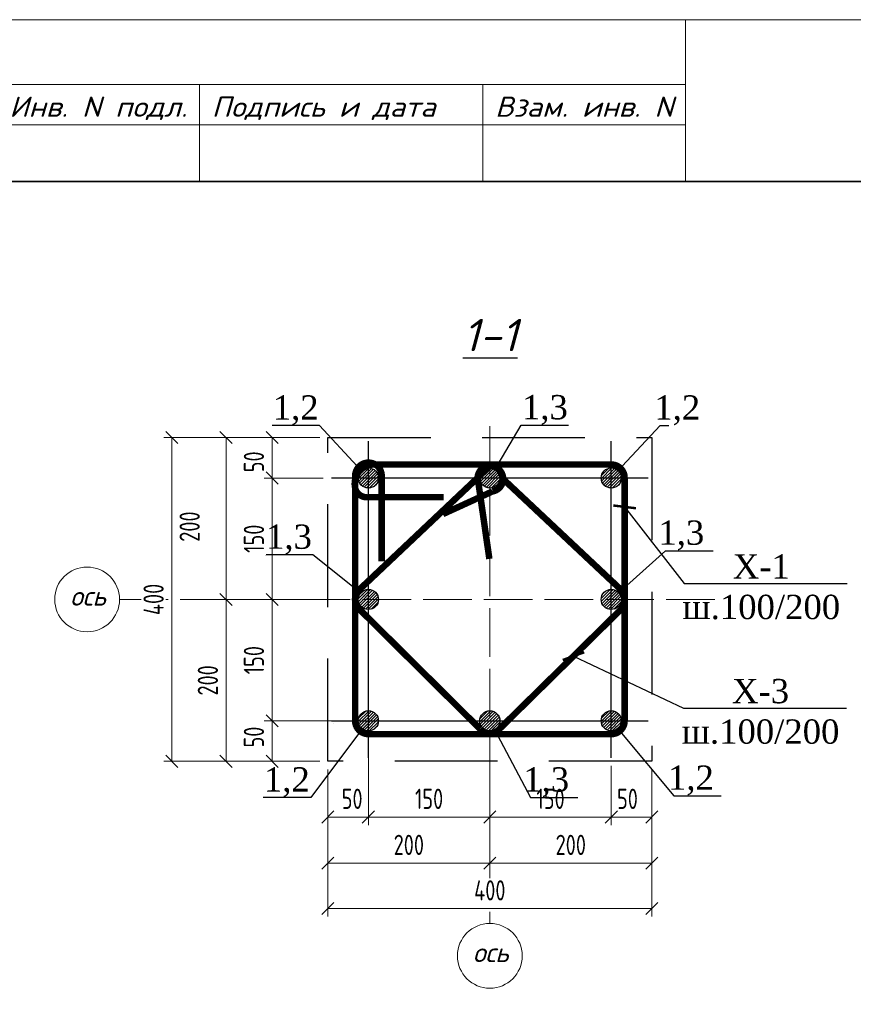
# Model space of a CAD drawing. Header units: millimetres. Extents: x -33345 to 4712671, y -3392 to 121473.
# Tile 492 of 656: x 2335831 to 2346126, y 91737 to 103901. Entities that reach past the tile are written whole.
import ezdxf
from ezdxf import colors
from ezdxf.entities.mleader import LeaderData, LeaderLine
from ezdxf.enums import TextEntityAlignment as Align
from ezdxf.math import Vec2, Vec3

# ---------------------------------------------------------------- set-up
doc = ezdxf.new("R2010")
doc.units = ezdxf.units.MM
doc.linetypes.add('ACAD_ISO02W100', pattern=[15, 12, -3])
doc.linetypes.add('DASHED2', pattern=[9.525, 6.35, -3.175])
doc.layers.add('_линия', color=7, linetype='Continuous')
doc.layers.add('A _razmer rtt', color=164, linetype='Continuous')
doc.styles.add('ISOCPEUR', font='isocpeui.ttf', dxfattribs={"height": 300})
doc.styles.add('RomanS', font='romans.shx')
doc.styles.add('simpiix', font='simplex.shx', dxfattribs={"width": 0.7})
doc.styles.add('SIMPLEX350', font='times.ttf', dxfattribs={"height": 350})
doc.styles.add('ГОСТ 2.304', font='cs_gost2304.shx', dxfattribs={"oblique": 15})
doc.styles.add('Текст1', font='isocpeui.ttf', dxfattribs={"height": 300})
doc.dimstyles.new('Copy(6) of 1-25', dxfattribs={"dimscale": 0, "dimtxt": 250, "dimasz": 150, "dimexe": 100, "dimexo": 100, "dimgap": 100, "dimtad": 1, "dimdec": 0, "dimtxsty": 'ГОСТ 2.304', "dimblk": 'OBLIQUE', "dimcen": 100, "dimdle": 1, "dimclrd": 256, "dimclre": 256, "dimclrt": 256, "dimadec": 0, "dimazin": 0, "dimtfac": 1, "dimtdec": 0, "dimtmove": 1, "dimatfit": 3, "dimfxl": 1.25, "dimtfill": 1, "dimlwd": 5, "dimlwe": 5, "dimarcsym": 2})

# ---------------------------------------------------------------- blocks, each defined once
blk = doc.blocks.new('Qwet')
at = {"lineweight": 20}
for p, q in [((352715, -728612), (350715, -728612)), ((351515, -737112), (351515, -728612)), ((352015, -737112), (352015, -728612)), ((352715, -731112), (351515, -731112)), ((352715, -734612), (351515, -734612))]:
    blk.add_line(p, q, dxfattribs=at)
blk.add_lwpolyline([(350715, -737612), (410115, -737612), (410115, -695612), (350715, -695612)], close=True, dxfattribs=at)
at = {"lineweight": 35}
blk.add_lwpolyline([(352715, -737112), (409615, -737112), (409615, -696112), (352715, -696112)], close=True, dxfattribs=at)
at = {"lineweight": 25, "ltscale": 100, "style": 'ISOCPEUR'}
for s, width, p, p2 in [('Взам. инв. N', 1.076852, (351915, -730962), (351915, -728762)), ('Инв. N подл.', 1.118321, (351915, -736962), (351915, -734762))]:
    blk.add_text(s, height=250, rotation=90, dxfattribs=dict(at, width=width)).set_placement(p, p2, align=Align.FIT)
at = {"lineweight": 25, "ltscale": 100, "style": 'ISOCPEUR', "width": 1.076852}
blk.add_text('Подпись и дата', height=250, rotation=90, dxfattribs=at).set_placement((351915, -734462))
blk = doc.blocks.new('_ArchTick')
at = {"color": 0, "linetype": 'ByBlock', "const_width": 0.15}
blk.add_lwpolyline([(-0.5, -0.5), (0.5, 0.5)], dxfattribs=at)
blk = doc.blocks.new('_Oblique')
at = {"color": 0, "linetype": 'ByBlock', "lineweight": -2}
blk.add_line((-0.5, -0.5), (0.5, 0.5), dxfattribs=at)
blk = doc.blocks.new('*D3723')
at = {"layer": '_линия', "lineweight": 5, "ltscale": 100, "transparency": 16777216}
for p, q in [((2340037, 95239), (2338849, 95239)), ((2338949, 94738), (2338949, 95240)), ((2339537, 94739), (2338849, 94739))]:
    blk.add_line(p, q, dxfattribs=at)
at = {"layer": 'Defpoints', "color": 0, "lineweight": 30, "ltscale": 100, "transparency": 16777216}
for p in [(2338949, 95239), (2340137, 95239), (2339637, 94739)]:
    blk.add_point(p, dxfattribs=at)
at = {"layer": '_линия', "ltscale": 100, "transparency": 16777216, "insert": (2338724, 95039), "char_height": 250, "attachment_point": 5, "rotation": 90, "style": 'simpiix', "bg_fill": 3, "box_fill_scale": 1.1, "bg_fill_color": 256, "bg_fill_true_color": 13158600, "bg_fill_transparency": 0}
blk.add_mtext('50', dxfattribs=at)
at = {"layer": '_линия', "lineweight": 5, "ltscale": 100, "transparency": 16777216, "xscale": 150, "yscale": 150, "zscale": 150}
for p, rotation in [((2338949, 95239), 90), ((2338949, 94739), 270)]:
    blk.add_blockref('_Oblique', p, dxfattribs=dict(at, rotation=rotation))
blk = doc.blocks.new('*D3724')
at = {"layer": '_линия', "lineweight": 5, "ltscale": 100, "transparency": 16777216}
for p, q in [((2339537, 96739), (2338849, 96739)), ((2338949, 95238), (2338949, 96740)), ((2340037, 95239), (2338849, 95239))]:
    blk.add_line(p, q, dxfattribs=at)
at = {"layer": 'Defpoints', "color": 0, "lineweight": 30, "ltscale": 100, "transparency": 16777216}
for p in [(2338949, 96739), (2339637, 96739), (2340137, 95239)]:
    blk.add_point(p, dxfattribs=at)
at = {"layer": '_линия', "lineweight": 5, "ltscale": 100, "transparency": 16777216, "xscale": 150, "yscale": 150, "zscale": 150}
for p, rotation in [((2338949, 96739), 90), ((2338949, 95239), 270)]:
    blk.add_blockref('_Oblique', p, dxfattribs=dict(at, rotation=rotation))
at = {"layer": '_линия', "ltscale": 100, "transparency": 16777216, "insert": (2338724, 95989), "char_height": 250, "attachment_point": 5, "rotation": 90, "style": 'simpiix', "bg_fill": 3, "box_fill_scale": 1.1, "bg_fill_color": 256, "bg_fill_true_color": 13158600, "bg_fill_transparency": 0}
blk.add_mtext('150', dxfattribs=at)
blk = doc.blocks.new('*D3725')
at = {"layer": '_линия', "lineweight": 5, "ltscale": 100, "transparency": 16777216}
for p, q in [((2339581, 98239), (2338849, 98239)), ((2338949, 96738), (2338949, 98240)), ((2339537, 96739), (2338849, 96739))]:
    blk.add_line(p, q, dxfattribs=at)
at = {"layer": 'Defpoints', "color": 0, "lineweight": 30, "ltscale": 100, "transparency": 16777216}
for p in [(2338949, 98239), (2339681, 98239), (2339637, 96739)]:
    blk.add_point(p, dxfattribs=at)
at = {"layer": '_линия', "lineweight": 5, "ltscale": 100, "transparency": 16777216, "xscale": 150, "yscale": 150, "zscale": 150}
for p, rotation in [((2338949, 98239), 90), ((2338949, 96739), 270)]:
    blk.add_blockref('_Oblique', p, dxfattribs=dict(at, rotation=rotation))
at = {"layer": '_линия', "ltscale": 100, "transparency": 16777216, "insert": (2338724, 97489), "char_height": 250, "attachment_point": 5, "rotation": 90, "style": 'simpiix', "bg_fill": 3, "box_fill_scale": 1.1, "bg_fill_color": 256, "bg_fill_true_color": 13158600, "bg_fill_transparency": 0}
blk.add_mtext('150', dxfattribs=at)
blk = doc.blocks.new('*D3726')
at = {"layer": '_линия', "lineweight": 5, "ltscale": 100, "transparency": 16777216}
for p, q in [((2339537, 98739), (2338849, 98739)), ((2338949, 98238), (2338949, 98740)), ((2339581, 98239), (2338849, 98239))]:
    blk.add_line(p, q, dxfattribs=at)
at = {"layer": 'Defpoints', "color": 0, "lineweight": 30, "ltscale": 100, "transparency": 16777216}
for p in [(2338949, 98739), (2339637, 98739), (2339681, 98239)]:
    blk.add_point(p, dxfattribs=at)
at = {"layer": '_линия', "ltscale": 100, "transparency": 16777216, "insert": (2338724, 98439), "char_height": 250, "attachment_point": 5, "rotation": 90, "style": 'simpiix', "bg_fill": 3, "box_fill_scale": 1.1, "bg_fill_color": 256, "bg_fill_true_color": 13158600, "bg_fill_transparency": 0}
blk.add_mtext('50', dxfattribs=at)
at = {"layer": '_линия', "lineweight": 5, "ltscale": 100, "transparency": 16777216, "xscale": 150, "yscale": 150, "zscale": 150}
for p, rotation in [((2338949, 98739), 90), ((2338949, 98239), 270)]:
    blk.add_blockref('_Oblique', p, dxfattribs=dict(at, rotation=rotation))
blk = doc.blocks.new('*D3727')
at = {"layer": '_линия', "lineweight": 5, "ltscale": 100, "transparency": 16777216}
for p, q in [((2339537, 98739), (2338280, 98739)), ((2338380, 98740), (2338380, 96738)), ((2339537, 96739), (2338280, 96739))]:
    blk.add_line(p, q, dxfattribs=at)
at = {"layer": 'Defpoints', "color": 0, "lineweight": 30, "ltscale": 100, "transparency": 16777216}
for p in [(2339637, 98739), (2338380, 96739), (2339637, 96739)]:
    blk.add_point(p, dxfattribs=at)
at = {"layer": '_линия', "lineweight": 5, "ltscale": 100, "transparency": 16777216, "xscale": 150, "yscale": 150, "zscale": 150}
for p, rotation in [((2338380, 98739), 90), ((2338380, 96739), 270)]:
    blk.add_blockref('_Oblique', p, dxfattribs=dict(at, rotation=rotation))
at = {"layer": '_линия', "ltscale": 100, "transparency": 16777216, "insert": (2337930, 97639), "char_height": 250, "attachment_point": 5, "rotation": 90, "style": 'simpiix', "bg_fill": 3, "box_fill_scale": 1.1, "bg_fill_color": 256, "bg_fill_true_color": 13158600, "bg_fill_transparency": 0}
blk.add_mtext('200', dxfattribs=at)
blk = doc.blocks.new('*D3728')
at = {"layer": '_линия', "lineweight": 5, "ltscale": 100, "transparency": 16777216}
for p, q in [((2339537, 96739), (2338280, 96739)), ((2338380, 96740), (2338380, 94738)), ((2339537, 94739), (2338280, 94739))]:
    blk.add_line(p, q, dxfattribs=at)
at = {"layer": 'Defpoints', "color": 0, "lineweight": 30, "ltscale": 100, "transparency": 16777216}
for p in [(2339637, 96739), (2338380, 94739), (2339637, 94739)]:
    blk.add_point(p, dxfattribs=at)
at = {"layer": '_линия', "lineweight": 5, "ltscale": 100, "transparency": 16777216, "xscale": 150, "yscale": 150, "zscale": 150}
for p, rotation in [((2338380, 96739), 90), ((2338380, 94739), 270)]:
    blk.add_blockref('_Oblique', p, dxfattribs=dict(at, rotation=rotation))
at = {"layer": '_линия', "ltscale": 100, "transparency": 16777216, "insert": (2338155, 95739), "char_height": 250, "attachment_point": 5, "rotation": 90, "style": 'simpiix', "bg_fill": 3, "box_fill_scale": 1.1, "bg_fill_color": 256, "bg_fill_true_color": 13158600, "bg_fill_transparency": 0}
blk.add_mtext('200', dxfattribs=at)
blk = doc.blocks.new('*D3729')
at = {"layer": '_линия', "lineweight": 5, "ltscale": 100, "transparency": 16777216}
for p, q in [((2339537, 98739), (2337610, 98739)), ((2337710, 94738), (2337710, 98740)), ((2339537, 94739), (2337610, 94739))]:
    blk.add_line(p, q, dxfattribs=at)
at = {"layer": 'Defpoints', "color": 0, "lineweight": 30, "ltscale": 100, "transparency": 16777216}
for p in [(2337710, 98739), (2339637, 98739), (2339637, 94739)]:
    blk.add_point(p, dxfattribs=at)
at = {"layer": '_линия', "lineweight": 5, "ltscale": 100, "transparency": 16777216, "xscale": 150, "yscale": 150, "zscale": 150}
for p, rotation in [((2337710, 98739), 90), ((2337710, 94739), 270)]:
    blk.add_blockref('_Oblique', p, dxfattribs=dict(at, rotation=rotation))
at = {"layer": '_линия', "ltscale": 100, "transparency": 16777216, "insert": (2337485, 96739), "char_height": 250, "attachment_point": 5, "rotation": 90, "style": 'simpiix', "bg_fill": 3, "box_fill_scale": 1.1, "bg_fill_color": 256, "bg_fill_true_color": 13158600, "bg_fill_transparency": 0}
blk.add_mtext('400', dxfattribs=at)
blk = doc.blocks.new('*D3730')
at = {"layer": '_линия', "lineweight": 5, "ltscale": 100, "transparency": 16777216}
for p, q in [((2340137, 95139), (2340137, 93951)), ((2339637, 94639), (2339637, 93951)), ((2339636, 94051), (2340138, 94051))]:
    blk.add_line(p, q, dxfattribs=at)
at = {"layer": 'Defpoints', "color": 0, "lineweight": 30, "ltscale": 100, "transparency": 16777216}
for p in [(2340137, 95239), (2339637, 94739), (2340137, 94051)]:
    blk.add_point(p, dxfattribs=at)
at = {"layer": '_линия', "ltscale": 100, "transparency": 16777216, "insert": (2339937, 94276), "char_height": 250, "attachment_point": 5, "style": 'simpiix', "bg_fill": 3, "box_fill_scale": 1.1, "bg_fill_color": 256, "bg_fill_true_color": 13158600, "bg_fill_transparency": 0}
blk.add_mtext('50', dxfattribs=at)
at = {"layer": '_линия', "lineweight": 5, "ltscale": 100, "transparency": 16777216, "xscale": 150, "yscale": 150, "zscale": 150, "rotation": 180}
blk.add_blockref('_Oblique', (2339637, 94051), dxfattribs=at)
at = {"layer": '_линия', "lineweight": 5, "ltscale": 100, "transparency": 16777216, "xscale": 150, "yscale": 150, "zscale": 150}
blk.add_blockref('_Oblique', (2340137, 94051), dxfattribs=at)
blk = doc.blocks.new('*D3731')
at = {"layer": '_линия', "lineweight": 5, "ltscale": 100, "transparency": 16777216}
for p, q in [((2340137, 95139), (2340137, 93951)), ((2341637, 94639), (2341637, 93951)), ((2340136, 94051), (2341638, 94051))]:
    blk.add_line(p, q, dxfattribs=at)
at = {"layer": 'Defpoints', "color": 0, "lineweight": 30, "ltscale": 100, "transparency": 16777216}
for p in [(2340137, 95239), (2341637, 94739), (2341637, 94051)]:
    blk.add_point(p, dxfattribs=at)
at = {"layer": '_линия', "lineweight": 5, "ltscale": 100, "transparency": 16777216, "xscale": 150, "yscale": 150, "zscale": 150, "rotation": 180}
blk.add_blockref('_Oblique', (2340137, 94051), dxfattribs=at)
at = {"layer": '_линия', "lineweight": 5, "ltscale": 100, "transparency": 16777216, "xscale": 150, "yscale": 150, "zscale": 150}
blk.add_blockref('_Oblique', (2341637, 94051), dxfattribs=at)
at = {"layer": '_линия', "ltscale": 100, "transparency": 16777216, "insert": (2340887, 94276), "char_height": 250, "attachment_point": 5, "style": 'simpiix', "bg_fill": 3, "box_fill_scale": 1.1, "bg_fill_color": 256, "bg_fill_true_color": 13158600, "bg_fill_transparency": 0}
blk.add_mtext('150', dxfattribs=at)
blk = doc.blocks.new('*D3732')
at = {"layer": '_линия', "lineweight": 5, "ltscale": 100, "transparency": 16777216}
for p, q in [((2341637, 94639), (2341637, 93951)), ((2343137, 94683), (2343137, 93951)), ((2341636, 94051), (2343138, 94051))]:
    blk.add_line(p, q, dxfattribs=at)
at = {"layer": 'Defpoints', "color": 0, "lineweight": 30, "ltscale": 100, "transparency": 16777216}
for p in [(2343137, 94783), (2341637, 94739), (2343137, 94051)]:
    blk.add_point(p, dxfattribs=at)
at = {"layer": '_линия', "lineweight": 5, "ltscale": 100, "transparency": 16777216, "xscale": 150, "yscale": 150, "zscale": 150, "rotation": 180}
blk.add_blockref('_Oblique', (2341637, 94051), dxfattribs=at)
at = {"layer": '_линия', "lineweight": 5, "ltscale": 100, "transparency": 16777216, "xscale": 150, "yscale": 150, "zscale": 150}
blk.add_blockref('_Oblique', (2343137, 94051), dxfattribs=at)
at = {"layer": '_линия', "ltscale": 100, "transparency": 16777216, "insert": (2342387, 94276), "char_height": 250, "attachment_point": 5, "style": 'simpiix', "bg_fill": 3, "box_fill_scale": 1.1, "bg_fill_color": 256, "bg_fill_true_color": 13158600, "bg_fill_transparency": 0}
blk.add_mtext('150', dxfattribs=at)
blk = doc.blocks.new('*D3733')
at = {"layer": '_линия', "lineweight": 5, "ltscale": 100, "transparency": 16777216}
for p, q in [((2343137, 94683), (2343137, 93951)), ((2343637, 94639), (2343637, 93951)), ((2343136, 94051), (2343638, 94051))]:
    blk.add_line(p, q, dxfattribs=at)
at = {"layer": 'Defpoints', "color": 0, "lineweight": 30, "ltscale": 100, "transparency": 16777216}
for p in [(2343137, 94783), (2343637, 94739), (2343637, 94051)]:
    blk.add_point(p, dxfattribs=at)
at = {"layer": '_линия', "ltscale": 100, "transparency": 16777216, "insert": (2343337, 94276), "char_height": 250, "attachment_point": 5, "style": 'simpiix', "bg_fill": 3, "box_fill_scale": 1.1, "bg_fill_color": 256, "bg_fill_true_color": 13158600, "bg_fill_transparency": 0}
blk.add_mtext('50', dxfattribs=at)
at = {"layer": '_линия', "lineweight": 5, "ltscale": 100, "transparency": 16777216, "xscale": 150, "yscale": 150, "zscale": 150, "rotation": 180}
blk.add_blockref('_Oblique', (2343137, 94051), dxfattribs=at)
at = {"layer": '_линия', "lineweight": 5, "ltscale": 100, "transparency": 16777216, "xscale": 150, "yscale": 150, "zscale": 150}
blk.add_blockref('_Oblique', (2343637, 94051), dxfattribs=at)
blk = doc.blocks.new('*D3734')
at = {"layer": '_линия', "lineweight": 5, "ltscale": 100, "transparency": 16777216}
for p, q in [((2341637, 94639), (2341637, 93382)), ((2343637, 94639), (2343637, 93382)), ((2343638, 93482), (2341636, 93482))]:
    blk.add_line(p, q, dxfattribs=at)
at = {"layer": 'Defpoints', "color": 0, "lineweight": 30, "ltscale": 100, "transparency": 16777216}
for p in [(2341637, 94739), (2343637, 94739), (2341637, 93482)]:
    blk.add_point(p, dxfattribs=at)
at = {"layer": '_линия', "lineweight": 5, "ltscale": 100, "transparency": 16777216, "xscale": 150, "yscale": 150, "zscale": 150, "rotation": 180}
blk.add_blockref('_Oblique', (2341637, 93482), dxfattribs=at)
at = {"layer": '_линия', "lineweight": 5, "ltscale": 100, "transparency": 16777216, "xscale": 150, "yscale": 150, "zscale": 150}
blk.add_blockref('_Oblique', (2343637, 93482), dxfattribs=at)
at = {"layer": '_линия', "ltscale": 100, "transparency": 16777216, "insert": (2342637, 93707), "char_height": 250, "attachment_point": 5, "style": 'simpiix', "bg_fill": 3, "box_fill_scale": 1.1, "bg_fill_color": 256, "bg_fill_true_color": 13158600, "bg_fill_transparency": 0}
blk.add_mtext('200', dxfattribs=at)
blk = doc.blocks.new('*D3735')
at = {"layer": '_линия', "lineweight": 5, "ltscale": 100, "transparency": 16777216}
for p, q in [((2339637, 94639), (2339637, 93382)), ((2341637, 94639), (2341637, 93382)), ((2341638, 93482), (2339636, 93482))]:
    blk.add_line(p, q, dxfattribs=at)
at = {"layer": 'Defpoints', "color": 0, "lineweight": 30, "ltscale": 100, "transparency": 16777216}
for p in [(2339637, 94739), (2341637, 94739), (2339637, 93482)]:
    blk.add_point(p, dxfattribs=at)
at = {"layer": '_линия', "lineweight": 5, "ltscale": 100, "transparency": 16777216, "xscale": 150, "yscale": 150, "zscale": 150, "rotation": 180}
blk.add_blockref('_Oblique', (2339637, 93482), dxfattribs=at)
at = {"layer": '_линия', "lineweight": 5, "ltscale": 100, "transparency": 16777216, "xscale": 150, "yscale": 150, "zscale": 150}
blk.add_blockref('_Oblique', (2341637, 93482), dxfattribs=at)
at = {"layer": '_линия', "ltscale": 100, "transparency": 16777216, "insert": (2340637, 93707), "char_height": 250, "attachment_point": 5, "style": 'simpiix', "bg_fill": 3, "box_fill_scale": 1.1, "bg_fill_color": 256, "bg_fill_true_color": 13158600, "bg_fill_transparency": 0}
blk.add_mtext('200', dxfattribs=at)
blk = doc.blocks.new('*D3736')
at = {"layer": '_линия', "lineweight": 5, "ltscale": 100, "transparency": 16777216}
for p, q in [((2339637, 94639), (2339637, 92820)), ((2343637, 94639), (2343637, 92820)), ((2339636, 92920), (2343638, 92920))]:
    blk.add_line(p, q, dxfattribs=at)
at = {"layer": 'Defpoints', "color": 0, "lineweight": 30, "ltscale": 100, "transparency": 16777216}
for p in [(2339637, 94739), (2343637, 94739), (2343637, 92920)]:
    blk.add_point(p, dxfattribs=at)
at = {"layer": '_линия', "lineweight": 5, "ltscale": 100, "transparency": 16777216, "xscale": 150, "yscale": 150, "zscale": 150, "rotation": 180}
blk.add_blockref('_Oblique', (2339637, 92920), dxfattribs=at)
at = {"layer": '_линия', "lineweight": 5, "ltscale": 100, "transparency": 16777216, "xscale": 150, "yscale": 150, "zscale": 150}
blk.add_blockref('_Oblique', (2343637, 92920), dxfattribs=at)
at = {"layer": '_линия', "ltscale": 100, "transparency": 16777216, "insert": (2341637, 93145), "char_height": 250, "attachment_point": 5, "style": 'simpiix', "bg_fill": 3, "box_fill_scale": 1.1, "bg_fill_color": 256, "bg_fill_true_color": 13158600, "bg_fill_transparency": 0}
blk.add_mtext('400', dxfattribs=at)

msp = doc.modelspace()

# ---------------------------------------------------------------- hatches: boundary and pattern name
h = msp.add_hatch()
h.set_pattern_fill('ANSI31', color=1, scale=8, style=0)
h.set_pattern_definition([(45, (2058890.668, -62627.334), (-17.9605122, 17.9605122), [])])
edge = h.paths.add_edge_path()
edge.add_arc((2340137.276, 98239.388), 125, 0, 360)
h = msp.add_hatch()
h.set_pattern_fill('ANSI31', scale=8, style=0)
h.set_pattern_definition([(45, (564355.585, -330387.092), (-17.96051224, 17.96051224), [])])
edge = h.paths.add_edge_path()
edge.add_arc((2341637.276, 98240.375), 125, 0, 360)
h = msp.add_hatch()
h.set_pattern_fill('ANSI31', color=1, scale=8, style=0)
h.set_pattern_definition([(45, (2061890.668, -62627.334), (-17.9605122, 17.9605122), [])])
edge = h.paths.add_edge_path()
edge.add_arc((2343137.276, 98239.388), 125, 0, 360)
h = msp.add_hatch()
h.set_pattern_fill('ANSI31', scale=8, style=0)
h.set_pattern_definition([(45, (563922.255, -329754.75), (-17.96051224, 17.96051224), [])])
edge = h.paths.add_edge_path()
edge.add_arc((2340137.276, 96739.388), 125, 180, 540, ccw=False)
h = msp.add_hatch()
h.set_pattern_fill('ANSI31', scale=8, style=0)
h.set_pattern_definition([(45, (563722.255, -329754.75), (-17.96051224, 17.96051224), [])])
edge = h.paths.add_edge_path()
edge.add_arc((2343137.276, 96739.388), 125, 0, 360)
h = msp.add_hatch()
h.set_pattern_fill('ANSI31', color=1, scale=8, style=0)
h.set_pattern_definition([(45, (2058890.668, -65627.334), (-17.9605122, 17.9605122), [])])
edge = h.paths.add_edge_path()
edge.add_arc((2340137.276, 95239.388), 125, 0, 360)
h = msp.add_hatch()
h.set_pattern_fill('ANSI31', scale=8, style=0)
h.set_pattern_definition([(45, (564355.585, -330188.08), (-17.96051224, 17.96051224), [])])
edge = h.paths.add_edge_path()
edge.add_arc((2341637.276, 95239.388), 125, 0, 360, ccw=False)
h = msp.add_hatch()
h.set_pattern_fill('ANSI31', color=1, scale=8, style=0)
h.set_pattern_definition([(45, (2061890.668, -65627.334), (-17.9605122, 17.9605122), [])])
edge = h.paths.add_edge_path()
edge.add_arc((2343137.276, 95239.388), 125, 0, 360)

# ---------------------------------------------------------------- linework, layer by layer
at = {"color": 1, "linetype": 'ACAD_ISO02W100', "lineweight": 5, "ltscale": 50}
for p, q in [((2341637.276, 98880.735), (2341637.276, 92735.967)), ((2337064.091, 96739.388), (2344463.561, 96739.388))]:
    msp.add_line(p, q, dxfattribs=at)
at = {"color": 7, "ltscale": 100}
for p, q in [((2340137.276, 94782.77), (2340137.276, 98696.007)), ((2343137.276, 94782.77), (2343137.276, 98696.007)), ((2339680.658, 98239.388), (2343593.895, 98239.388)), ((2339680.658, 95239.388), (2343593.895, 95239.388))]:
    msp.add_line(p, q, dxfattribs=at)
at = {"color": 7, "linetype": 'DASHED2', "ltscale": 200}
msp.add_lwpolyline([(2339637.276, 98739.388), (2343637.276, 98739.388), (2343637.276, 94739.388), (2339637.276, 94739.388)], close=True, dxfattribs=at)
at = {"lineweight": 25, "const_width": 80}
msp.add_lwpolyline([(2340302.104, 97211.572), (2340302.104, 98265.723, 1), (2339974.251, 98265.723), (2339974.251, 95239.506, 0.413991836), (2340138.847, 95074.784), (2343137.276, 95074.784, 0.422070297), (2343301.821, 95243.791), (2343301.821, 98241.276, 0.415613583), (2343136.109, 98406.198), (2340207.212, 98406.198, 0.479850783), (2339974.251, 98115.747, 0.367702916), (2340124.516, 98002.158), (2341068.301, 98002.158)], format="xyb", dxfattribs=at)
at = {"color": 219, "lineweight": 25, "true_color": 0x642165, "const_width": 80}
msp.add_lwpolyline([(2341057.949, 97793.738), (2341669.742, 98073.26, 0.933726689), (2341639.538, 98386.139), (2340023.674, 96858.497, 0.397597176), (2340011.883, 96632.765), (2341516.945, 95139.685, 0.400360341), (2341731.15, 95114.456), (2343249.462, 96608.618, 0.354848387), (2343263.704, 96852.618), (2341787.345, 98240.375, 0.995663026), (2341487.213, 98241.68), (2341631.614, 97239.95)], format="xyb", dxfattribs=at)
at = {"color": 1, "lineweight": 30}
for centre in [(2340137.276, 98239.388), (2343137.276, 98239.388), (2340137.276, 95239.388), (2343137.276, 95239.388)]:
    msp.add_circle(centre, 125, dxfattribs=at)
at = {"color": 7, "lineweight": 30}
for centre in [(2341637.276, 98240.375), (2340137.276, 96739.388), (2343137.276, 96739.388), (2341637.276, 95239.388)]:
    msp.add_circle(centre, 125, dxfattribs=at)
at = {"color": 7, "lineweight": 13, "ltscale": 0.5}
for centre in [(2336664.091, 96739.388), (2341637.276, 92335.967)]:
    msp.add_circle(centre, 400, dxfattribs=at)
at = {"color": 7, "lineweight": 15}
msp.add_arc((2339837.276, 95039.388), 205, 127.5609086, 127.5718693, dxfattribs=at)

# ---------------------------------------------------------------- block references
at = {"rotation": 270}
msp.add_blockref('Qwet', (3072664.059, 454616.444, 1359241.5), dxfattribs=at)

# ---------------------------------------------------------------- texts
at = {"ltscale": 20, "insert": (2341642.14, 100005.068), "char_height": 400, "width": 724.36364, "attachment_point": 5, "style": 'RomanS'}
msp.add_mtext('\\pxqc,t22;{\\fISOCPEUR|b0|i1|c204|p34;\\L\\C7;1-1}', dxfattribs=at)
at = {"layer": 'A _razmer rtt', "char_height": 240, "width": 178.88182, "attachment_point": 1, "style": 'Текст1'}
for insert in [(2336455.629, 96901.565), (2341428.814, 92498.143)]:
    msp.add_mtext('ось', dxfattribs=dict(at, insert=insert))

# ---------------------------------------------------------------- leaders
at = {"lineweight": 25}
ml = msp.add_multileader_mtext('Standard', dxfattribs=at)
ml.set_content('1,2', color=256, style='SIMPLEX350')
ml.set_leader_properties()
ml.build(insert=Vec2(0, 0))
ml.multileader.update_dxf_attribs({"text_left_attachment_type": 6, "text_right_attachment_type": 6, "dogleg_length": 10, "arrow_head_size": 200})
ctx = ml.context
ctx.base_point, ctx.char_height, ctx.arrow_head_size, ctx.plane_origin = Vec3(2339037.34, 98886.893), 300, 200, Vec3(2338989.276, 98339.388)
ctx.left_attachment, ctx.right_attachment, ctx.text_align_type = 6, 6, 2
notes = []
notes.append((ctx, [(0, (1, 1, 0), (2339534.758, 98886.893), (-1, 0), 10, [(0, [(2340137.276, 98239.388)], 0, [])])]))
ctx.mtext.insert, ctx.mtext.alignment, ctx.mtext.flow_direction = Vec3(2339522.758, 99260.649), 3, 5
ml = msp.add_multileader_mtext('Standard', dxfattribs=at)
ml.set_content('1,3', color=256, style='SIMPLEX350')
ml.set_leader_properties()
ml.build(insert=Vec2(0, 0))
ml.multileader.update_dxf_attribs({"text_left_attachment_type": 6, "text_right_attachment_type": 6, "dogleg_length": 10, "arrow_head_size": 200})
ctx = ml.context
ctx.base_point, ctx.char_height, ctx.arrow_head_size, ctx.plane_origin = Vec3(2342032.377, 98890.731), 300, 200, Vec3(2340589.276, 98339.388)
ctx.left_attachment, ctx.right_attachment = 6, 6
notes.append((ctx, [(1, (1, 1, 0), (2342022.377, 98890.731), (1, 0), 10, [(0, [(2341637.276, 98239.388)], 0, [])])]))
ctx.mtext.insert, ctx.mtext.flow_direction = Vec3(2342034.377, 99264.487), 5
ml = msp.add_multileader_mtext('Standard', dxfattribs=at)
ml.set_content('1,2', color=256, style='SIMPLEX350')
ml.set_leader_properties()
ml.build(insert=Vec2(0, 0))
ml.multileader.update_dxf_attribs({"text_left_attachment_type": 6, "text_right_attachment_type": 6, "dogleg_length": 10, "arrow_head_size": 200})
ctx = ml.context
ctx.base_point, ctx.char_height, ctx.arrow_head_size, ctx.plane_origin = Vec3(2343749.795, 98886.893), 300, 200, Vec3(2343285.276, 98339.388)
ctx.left_attachment, ctx.right_attachment, ctx.text_align_type = 6, 6, 2
notes.append((ctx, [(0, (1, 1, 0), (2343739.795, 98886.893), (1, 0), 10, [(0, [(2343137.276, 98239.388)], 0, [])])]))
ctx.mtext.insert, ctx.mtext.width, ctx.mtext.alignment, ctx.mtext.flow_direction = Vec3(2344235.212, 99260.649), 94.39824, 3, 5
ml = msp.add_multileader_mtext('Standard', dxfattribs=at)
ml.set_content('Х-1\\Pш.100/200', color=256, style='SIMPLEX350')
ml.set_leader_properties()
ml.set_arrow_properties(name='ARCHTICK')
ml.build(insert=Vec2(0, 0))
ml.multileader.update_dxf_attribs({"text_left_attachment_type": 6, "text_right_attachment_type": 6, "dogleg_length": 10, "arrow_head_size": 200})
ctx = ml.context
ctx.base_point, ctx.char_height, ctx.arrow_head_size, ctx.plane_origin = Vec3(2344048.856, 96936.631), 300, 200, Vec3(2341861.879, 97911.761)
ctx.left_attachment, ctx.right_attachment, ctx.text_align_type = 6, 6, 1
notes.append((ctx, [(0, (1, 1, 0), (2344038.856, 96936.631), (1, 0), 10, [(0, [(2343301.821, 97882.675)], 0, [])])]))
ctx.mtext.insert, ctx.mtext.alignment, ctx.mtext.flow_direction = Vec3(2344989.897, 97296.631), 2, 5
ml = msp.add_multileader_mtext('Standard', dxfattribs=at)
ml.set_content('1,3', color=256, style='SIMPLEX350')
ml.set_leader_properties()
ml.build(insert=Vec2(0, 0))
ml.multileader.update_dxf_attribs({"text_left_attachment_type": 6, "text_right_attachment_type": 6, "dogleg_length": 10, "arrow_head_size": 200})
ctx = ml.context
ctx.base_point, ctx.char_height, ctx.arrow_head_size, ctx.plane_origin = Vec3(2343818.421, 97340.974), 300, 200, Vec3(2343285.276, 96739.388)
ctx.left_attachment, ctx.right_attachment, ctx.text_align_type = 6, 6, 2
notes.append((ctx, [(0, (1, 1, 0), (2343808.421, 97340.974), (1, 0), 10, [(0, [(2343137.276, 96739.388)], 0, [])])]))
ctx.mtext.insert, ctx.mtext.alignment, ctx.mtext.flow_direction = Vec3(2344285.453, 97714.731), 3, 5
ml = msp.add_multileader_mtext('Standard', dxfattribs=at)
ml.set_content('1,3', color=256, style='SIMPLEX350')
ml.set_leader_properties()
ml.build(insert=Vec2(0, 0))
ml.multileader.update_dxf_attribs({"text_left_attachment_type": 6, "text_right_attachment_type": 6, "dogleg_length": 10, "arrow_head_size": 200})
ctx = ml.context
ctx.base_point, ctx.char_height, ctx.arrow_head_size, ctx.plane_origin = Vec3(2338973.242, 97290.731), 300, 200, Vec3(2338989.276, 96739.388)
ctx.left_attachment, ctx.right_attachment, ctx.text_align_type = 6, 6, 2
notes.append((ctx, [(0, (1, 1, 0), (2339452.275, 97290.731), (-1, 0), 10, [(0, [(2340137.276, 96739.388)], 0, [])])]))
ctx.mtext.insert, ctx.mtext.alignment, ctx.mtext.flow_direction = Vec3(2339440.275, 97664.487), 3, 5
ml = msp.add_multileader_mtext('Standard', dxfattribs=at)
ml.set_content('Х-3\\Pш.100/200', color=256, style='SIMPLEX350')
ml.set_leader_properties()
ml.set_arrow_properties(name='ARCHTICK')
ml.build(insert=Vec2(0, 0))
ml.multileader.update_dxf_attribs({"text_left_attachment_type": 6, "text_right_attachment_type": 6, "dogleg_length": 10, "arrow_head_size": 200})
ctx = ml.context
ctx.base_point, ctx.char_height, ctx.arrow_head_size, ctx.plane_origin = Vec3(2344039.381, 95396.986), 300, 200, Vec3(2341179.705, 95917.287)
ctx.left_attachment, ctx.right_attachment, ctx.text_align_type = 6, 6, 1
notes.append((ctx, [(0, (1, 1, 0), (2344029.381, 95396.986), (1, 0), 10, [(0, [(2342670.139, 96038.509)], 0, [])])]))
ctx.mtext.insert, ctx.mtext.alignment, ctx.mtext.flow_direction = Vec3(2344980.422, 95756.986), 2, 5
ml = msp.add_multileader_mtext('Standard', dxfattribs=at)
ml.set_content('1,2', color=256, style='SIMPLEX350')
ml.set_leader_properties()
ml.build(insert=Vec2(0, 0))
ml.multileader.update_dxf_attribs({"text_left_attachment_type": 6, "text_right_attachment_type": 6, "dogleg_length": 10, "arrow_head_size": 200})
ctx = ml.context
ctx.base_point, ctx.char_height, ctx.arrow_head_size, ctx.plane_origin = Vec3(2338928.476, 94291.884), 300, 200, Vec3(2338989.276, 94139.388)
ctx.left_attachment, ctx.right_attachment, ctx.text_align_type = 6, 6, 2
notes.append((ctx, [(0, (1, 1, 0), (2339425.894, 94291.884), (-1, 0), 10, [(0, [(2340137.276, 95239.388)], 0, [])])]))
ctx.mtext.insert, ctx.mtext.alignment, ctx.mtext.flow_direction = Vec3(2339413.894, 94665.64), 3, 5
ml = msp.add_multileader_mtext('Standard', dxfattribs=at)
ml.set_content('1,2', color=256, style='SIMPLEX350')
ml.set_leader_properties()
ml.build(insert=Vec2(0, 0))
ml.multileader.update_dxf_attribs({"text_left_attachment_type": 6, "text_right_attachment_type": 6, "dogleg_length": 10, "arrow_head_size": 200})
ctx = ml.context
ctx.base_point, ctx.char_height, ctx.arrow_head_size, ctx.plane_origin = Vec3(2343918.512, 94313.474), 300, 200, Vec3(2343285.276, 94139.388)
ctx.left_attachment, ctx.right_attachment, ctx.text_align_type = 6, 6, 2
notes.append((ctx, [(0, (1, 1, 0), (2343908.512, 94313.474), (1, 0), 10, [(0, [(2343137.276, 95239.388)], 0, [])])]))
ctx.mtext.insert, ctx.mtext.alignment, ctx.mtext.flow_direction = Vec3(2344403.93, 94687.231), 3, 5
for ctx, leaders in notes:
    for number, flags, end, landing, length, lines in leaders:
        leader = LeaderData()
        leader.index, (leader.has_last_leader_line, leader.has_dogleg_vector, leader.attachment_direction) = number, flags
        leader.last_leader_point, leader.dogleg_vector, leader.dogleg_length = Vec3(end), Vec3(landing), length
        for number, points, colour, breaks in lines:
            line = LeaderLine()
            line.index, line.vertices, line.color, line.breaks = number, Vec3.list(points), colors.encode_raw_color(colour), breaks
            leader.lines.append(line)
        ctx.leaders.append(leader)

# ---------------------------------------------------------------- next in the draw order: dimensions: what is measured, and where the dimension line sits
at = {"layer": '_линия', "color": 177, "ltscale": 100, "true_color": 0x293189}
dim = msp.add_linear_dim(base=(2338949.086, 95239.388), p1=(2339637.276, 94739.388), p2=(2340137.276, 95239.388), angle=90, dimstyle='Copy(6) of 1-25', override={"dimscale": 1, "dimlfac": 0.1, "dimtxsty": 'simpiix', "dimfxl": 100, "dimarcsym": 1}, dxfattribs=at)
dim.commit()
dim.dimension.update_dxf_attribs({"geometry": '*D3723', "text_midpoint": (2338949.086, 95039.388), "dimtype": 160})

# ---------------------------------------------------------------- next in the draw order: dimensions: what is measured, and where the dimension line sits
dim = msp.add_linear_dim(base=(2338949.086, 96739.388), p1=(2340137.276, 95239.388), p2=(2339637.276, 96739.388), angle=90, dimstyle='Copy(6) of 1-25', override={"dimscale": 1, "dimlfac": 0.1, "dimtxsty": 'simpiix', "dimfxl": 100, "dimarcsym": 1}, dxfattribs=at)
dim.commit()
dim.dimension.update_dxf_attribs({"geometry": '*D3724', "text_midpoint": (2338724.086, 95989.388)})

# ---------------------------------------------------------------- next in the draw order: dimensions: what is measured, and where the dimension line sits
dim = msp.add_linear_dim(base=(2338949.086, 98239.388), p1=(2339637.276, 96739.388), p2=(2339680.658, 98239.388), angle=90, dimstyle='Copy(6) of 1-25', override={"dimscale": 1, "dimlfac": 0.1, "dimtxsty": 'simpiix', "dimfxl": 100, "dimarcsym": 1}, dxfattribs=at)
dim.commit()
dim.dimension.update_dxf_attribs({"geometry": '*D3725', "text_midpoint": (2338724.086, 97489.388)})

# ---------------------------------------------------------------- next in the draw order: dimensions: what is measured, and where the dimension line sits
dim = msp.add_linear_dim(base=(2338949.086, 98739.388), p1=(2339680.658, 98239.388), p2=(2339637.276, 98739.388), angle=90, dimstyle='Copy(6) of 1-25', override={"dimscale": 1, "dimlfac": 0.1, "dimtxsty": 'simpiix', "dimfxl": 100, "dimarcsym": 1}, dxfattribs=at)
dim.commit()
dim.dimension.update_dxf_attribs({"geometry": '*D3726', "text_midpoint": (2338949.086, 98439.388), "dimtype": 160})

# ---------------------------------------------------------------- next in the draw order: dimensions: what is measured, and where the dimension line sits
dim = msp.add_linear_dim(base=(2338379.931, 96739.388), p1=(2339637.276, 98739.388), p2=(2339637.276, 96739.388), angle=90, dimstyle='Copy(6) of 1-25', override={"dimscale": 1, "dimlfac": 0.1, "dimtxsty": 'simpiix', "dimfxl": 100, "dimarcsym": 1}, dxfattribs=at)
dim.commit()
dim.dimension.update_dxf_attribs({"geometry": '*D3727', "text_midpoint": (2338154.931, 97639.388), "dimtype": 160})

# ---------------------------------------------------------------- next in the draw order: dimensions: what is measured, and where the dimension line sits
dim = msp.add_linear_dim(base=(2338379.931, 94739.388), p1=(2339637.276, 96739.388), p2=(2339637.276, 94739.388), angle=90, dimstyle='Copy(6) of 1-25', override={"dimscale": 1, "dimlfac": 0.1, "dimtxsty": 'simpiix', "dimfxl": 100, "dimarcsym": 1}, dxfattribs=at)
dim.commit()
dim.dimension.update_dxf_attribs({"geometry": '*D3728', "text_midpoint": (2338154.931, 95739.388)})

# ---------------------------------------------------------------- next in the draw order: dimensions: what is measured, and where the dimension line sits
dim = msp.add_linear_dim(base=(2337709.697, 98739.388), p1=(2339637.276, 94739.388), p2=(2339637.276, 98739.388), angle=90, dimstyle='Copy(6) of 1-25', override={"dimscale": 1, "dimlfac": 0.1, "dimtxsty": 'simpiix', "dimfxl": 100, "dimarcsym": 1}, dxfattribs=at)
dim.commit()
dim.dimension.update_dxf_attribs({"geometry": '*D3729', "text_midpoint": (2337484.697, 96739.388)})

# ---------------------------------------------------------------- next in the draw order: dimensions: what is measured, and where the dimension line sits
dim = msp.add_linear_dim(base=(2340137.276, 94051.198), p1=(2339637.276, 94739.388), p2=(2340137.276, 95239.388), dimstyle='Copy(6) of 1-25', override={"dimscale": 1, "dimlfac": 0.1, "dimtxsty": 'simpiix', "dimfxl": 100, "dimarcsym": 1}, dxfattribs=at)
dim.commit()
dim.dimension.update_dxf_attribs({"geometry": '*D3730', "text_midpoint": (2339937.276, 94051.198), "dimtype": 160})

# ---------------------------------------------------------------- next in the draw order: dimensions: what is measured, and where the dimension line sits
dim = msp.add_linear_dim(base=(2341637.276, 94051.198), p1=(2340137.276, 95239.388), p2=(2341637.276, 94739.388), dimstyle='Copy(6) of 1-25', override={"dimscale": 1, "dimlfac": 0.1, "dimtxsty": 'simpiix', "dimfxl": 100, "dimarcsym": 1}, dxfattribs=at)
dim.commit()
dim.dimension.update_dxf_attribs({"geometry": '*D3731', "text_midpoint": (2340887.276, 94276.198)})

# ---------------------------------------------------------------- next in the draw order: dimensions: what is measured, and where the dimension line sits
dim = msp.add_linear_dim(base=(2343137.276, 94051.198), p1=(2341637.276, 94739.388), p2=(2343137.276, 94782.77), dimstyle='Copy(6) of 1-25', override={"dimscale": 1, "dimlfac": 0.1, "dimtxsty": 'simpiix', "dimfxl": 100, "dimarcsym": 1}, dxfattribs=at)
dim.commit()
dim.dimension.update_dxf_attribs({"geometry": '*D3732', "text_midpoint": (2342387.276, 94276.198)})

# ---------------------------------------------------------------- next in the draw order: dimensions: what is measured, and where the dimension line sits
dim = msp.add_linear_dim(base=(2343637.276, 94051.198), p1=(2343137.276, 94782.77), p2=(2343637.276, 94739.388), dimstyle='Copy(6) of 1-25', override={"dimscale": 1, "dimlfac": 0.1, "dimtxsty": 'simpiix', "dimfxl": 100, "dimarcsym": 1}, dxfattribs=at)
dim.commit()
dim.dimension.update_dxf_attribs({"geometry": '*D3733', "text_midpoint": (2343337.276, 94051.198), "dimtype": 160})

# ---------------------------------------------------------------- next in the draw order: dimensions: what is measured, and where the dimension line sits
dim = msp.add_linear_dim(base=(2341637.276, 93482.043), p1=(2343637.276, 94739.388), p2=(2341637.276, 94739.388), dimstyle='Copy(6) of 1-25', override={"dimscale": 1, "dimlfac": 0.1, "dimtxsty": 'simpiix', "dimfxl": 100, "dimarcsym": 1}, dxfattribs=at)
dim.commit()
dim.dimension.update_dxf_attribs({"geometry": '*D3734', "text_midpoint": (2342637.276, 93707.043)})

# ---------------------------------------------------------------- next in the draw order: dimensions: what is measured, and where the dimension line sits
dim = msp.add_linear_dim(base=(2339637.276, 93482.043), p1=(2341637.276, 94739.388), p2=(2339637.276, 94739.388), dimstyle='Copy(6) of 1-25', override={"dimscale": 1, "dimlfac": 0.1, "dimtxsty": 'simpiix', "dimfxl": 100, "dimarcsym": 1}, dxfattribs=at)
dim.commit()
dim.dimension.update_dxf_attribs({"geometry": '*D3735', "text_midpoint": (2340637.276, 93707.043)})

# ---------------------------------------------------------------- next in the draw order: dimensions: what is measured, and where the dimension line sits
dim = msp.add_linear_dim(base=(2343637.276, 92919.888), p1=(2339637.276, 94739.388), p2=(2343637.276, 94739.388), dimstyle='Copy(6) of 1-25', override={"dimscale": 1, "dimlfac": 0.1, "dimtxsty": 'simpiix', "dimfxl": 100, "dimarcsym": 1}, dxfattribs=at)
dim.commit()
dim.dimension.update_dxf_attribs({"geometry": '*D3736', "text_midpoint": (2341637.276, 93144.888)})

# ---------------------------------------------------------------- next in the draw order: leaders
at = {"lineweight": 25}
ml = msp.add_multileader_mtext('Standard', dxfattribs=at)
ml.set_content('1,3', color=256, style='SIMPLEX350')
ml.set_leader_properties()
ml.build(insert=Vec2(0, 0))
ml.multileader.update_dxf_attribs({"text_left_attachment_type": 6, "text_right_attachment_type": 6, "dogleg_length": 10, "arrow_head_size": 200})
ctx = ml.context
ctx.base_point, ctx.char_height, ctx.arrow_head_size, ctx.plane_origin = Vec3(2342149.795, 94291.884), 300, 200, Vec3(2341685.276, 94139.388)
ctx.left_attachment, ctx.right_attachment, ctx.text_align_type = 6, 6, 2
notes = []
notes.append((ctx, [(0, (1, 1, 0), (2342139.795, 94291.884), (1, 0), 10, [(0, [(2341637.276, 95239.388)], 0, [])])]))
ctx.mtext.insert, ctx.mtext.alignment, ctx.mtext.flow_direction = Vec3(2342616.827, 94665.64), 3, 5
for ctx, leaders in notes:
    for number, flags, end, landing, length, lines in leaders:
        leader = LeaderData()
        leader.index, (leader.has_last_leader_line, leader.has_dogleg_vector, leader.attachment_direction) = number, flags
        leader.last_leader_point, leader.dogleg_vector, leader.dogleg_length = Vec3(end), Vec3(landing), length
        for number, points, colour, breaks in lines:
            line = LeaderLine()
            line.index, line.vertices, line.color, line.breaks = number, Vec3.list(points), colors.encode_raw_color(colour), breaks
            leader.lines.append(line)
        ctx.leaders.append(leader)

doc.saveas('drawing.dxf')
